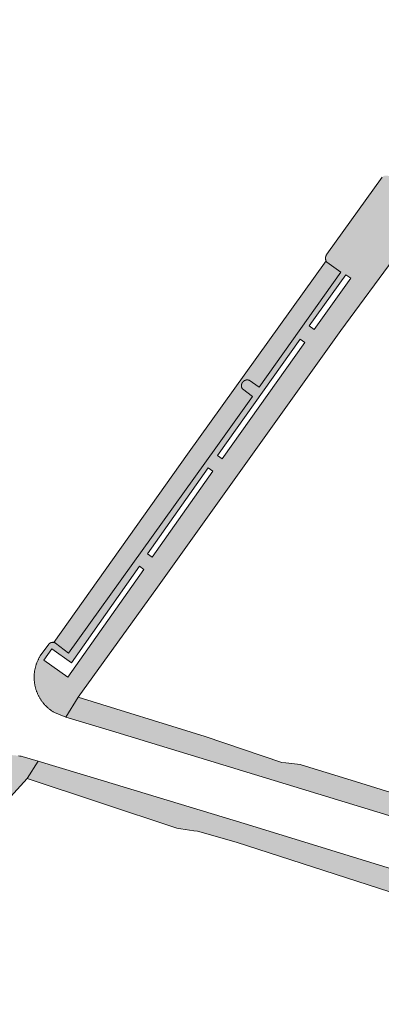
# Model space of a CAD drawing. Extents: x 97094 to 109644, y 463509 to 471969.
# Tile 283 of 362: x 104201 to 104235, y 469157 to 469250. Entities that reach past the tile are written whole.
import ezdxf

# ---------------------------------------------------------------- set-up
doc = ezdxf.new("R2010")
doc.units = 0
doc.layers.add('109 Onkruidbestrijding elementen', color=6, linetype='Continuous', lineweight=20, true_color=0xff00ff)

msp = doc.modelspace()

# ---------------------------------------------------------------- hatches: boundary and pattern name
at = {"layer": '109 Onkruidbestrijding elementen', "true_color": 0xff00ff}
h = msp.add_hatch(color=6, dxfattribs=at)
h.paths.add_polyline_path([(104250.137, 469247.983), (104251.437, 469249.823), (104251.287, 469249.848), (104251.136, 469249.871), (104250.985, 469249.891), (104250.834, 469249.909), (104250.683, 469249.924), (104250.531, 469249.936), (104250.379, 469249.946), (104250.227, 469249.954), (104250.074, 469249.958), (104249.922, 469249.96), (104249.77, 469249.96), (104249.618, 469249.957), (104249.465, 469249.951), (104249.313, 469249.943), (104249.161, 469249.932), (104249.01, 469249.919), (104248.858, 469249.903), (104248.707, 469249.884), (104248.556, 469249.863), (104248.406, 469249.84), (104248.256, 469249.813), (104248.106, 469249.785), (104247.957, 469249.753), (104247.809, 469249.719), (104247.661, 469249.683), (104247.514, 469249.644), (104247.367, 469249.603), (104247.221, 469249.559), (104247.076, 469249.513), (104246.932, 469249.464), (104246.789, 469249.414), (104246.647, 469249.362), (104246.505, 469249.308), (104246.365, 469249.251), (104246.225, 469249.192), (104246.087, 469249.13), (104245.95, 469249.066), (104245.813, 469249), (104245.678, 469248.931), (104245.544, 469248.86), (104245.412, 469248.787), (104245.28, 469248.711), (104245.15, 469248.633), (104245.022, 469248.554), (104244.894, 469248.471), (104244.768, 469248.387), (104244.644, 469248.301), (104244.521, 469248.212), (104244.4, 469248.121), (104244.28, 469248.029), (104244.162, 469247.934), (104244.045, 469247.837), (104243.93, 469247.739), (104243.817, 469247.638), (104243.705, 469247.535), (104243.596, 469247.431), (104243.488, 469247.324), (104243.381, 469247.216), (104243.277, 469247.106), (104243.175, 469246.994), (104243.075, 469246.881), (104242.976, 469246.766), (104242.88, 469246.649), (104242.785, 469246.531), (104242.693, 469246.41), (104242.602, 469246.289), (104242.514, 469246.166), (104242.428, 469246.041), (104241.796, 469245.054), (104241.792, 469245.046), (104241.788, 469245.037), (104241.785, 469245.029), (104241.781, 469245.02), (104241.778, 469245.012), (104241.775, 469245.003), (104241.772, 469244.995), (104241.769, 469244.986), (104241.767, 469244.977), (104241.764, 469244.968), (104241.762, 469244.96), (104241.759, 469244.951), (104241.757, 469244.942), (104241.755, 469244.933), (104241.754, 469244.924), (104241.752, 469244.915), (104241.75, 469244.906), (104241.749, 469244.897), (104241.748, 469244.888), (104241.747, 469244.879), (104241.746, 469244.87), (104241.745, 469244.86), (104241.745, 469244.851), (104241.744, 469244.842), (104241.744, 469244.833), (104241.744, 469244.824), (104241.744, 469244.815), (104241.744, 469244.806), (104241.745, 469244.796), (104241.745, 469244.787), (104241.746, 469244.778), (104241.747, 469244.769), (104241.748, 469244.76), (104241.749, 469244.751), (104241.75, 469244.742), (104241.751, 469244.733), (104241.753, 469244.724), (104241.755, 469244.715), (104241.757, 469244.706), (104241.759, 469244.697), (104241.761, 469244.688), (104241.763, 469244.679), (104241.766, 469244.67), (104241.768, 469244.662), (104241.771, 469244.653), (104241.774, 469244.644), (104241.777, 469244.636), (104241.781, 469244.627), (104241.784, 469244.619), (104241.787, 469244.61), (104241.791, 469244.602), (104241.795, 469244.593), (104241.799, 469244.585), (104241.803, 469244.577), (104241.807, 469244.569), (104241.812, 469244.56), (104241.817, 469244.552), (104241.822, 469244.544), (104241.827, 469244.536), (104241.832, 469244.528), (104241.837, 469244.52), (104241.842, 469244.512), (104241.848, 469244.504), (104241.854, 469244.497), (104241.859, 469244.489), (104241.865, 469244.482), (104241.871, 469244.474), (104241.878, 469244.467), (104241.884, 469244.46), (104241.89, 469244.453), (104241.897, 469244.446), (104241.904, 469244.439), (104241.91, 469244.433), (104241.917, 469244.426), (104241.924, 469244.42), (104241.931, 469244.413), (104241.939, 469244.407), (104241.946, 469244.401), (104243.147, 469243.524), (104236.591, 469234.294), (104235.403, 469235.159), (104235.395, 469235.164), (104235.386, 469235.17), (104235.378, 469235.175), (104235.369, 469235.18), (104235.36, 469235.184), (104235.351, 469235.189), (104235.343, 469235.194), (104235.334, 469235.198), (104235.325, 469235.202), (104235.316, 469235.206), (104235.306, 469235.21), (104235.297, 469235.214), (104235.288, 469235.217), (104235.279, 469235.221), (104235.269, 469235.224), (104235.26, 469235.227), (104235.25, 469235.23), (104235.241, 469235.233), (104235.231, 469235.235), (104235.221, 469235.238), (104235.212, 469235.24), (104235.202, 469235.242), (104235.192, 469235.244), (104235.182, 469235.246), (104235.173, 469235.247), (104235.163, 469235.249), (104235.153, 469235.25), (104235.143, 469235.251), (104235.133, 469235.252), (104235.123, 469235.253), (104235.114, 469235.253), (104235.104, 469235.253), (104235.095, 469235.253), (104235.085, 469235.253), (104235.075, 469235.253), (104235.066, 469235.253), (104235.056, 469235.252), (104235.047, 469235.252), (104235.037, 469235.251), (104235.027, 469235.25), (104235.018, 469235.249), (104235.008, 469235.247), (104234.999, 469235.246), (104234.989, 469235.244), (104234.98, 469235.242), (104234.971, 469235.24), (104234.961, 469235.238), (104234.952, 469235.236), (104234.943, 469235.233), (104234.933, 469235.231), (104234.924, 469235.228), (104234.915, 469235.225), (104234.906, 469235.222), (104234.897, 469235.219), (104234.888, 469235.215), (104234.879, 469235.212), (104234.87, 469235.208), (104234.861, 469235.204), (104234.852, 469235.2), (104234.844, 469235.196), (104234.835, 469235.192), (104234.827, 469235.188), (104234.818, 469235.183), (104234.81, 469235.178), (104234.801, 469235.173), (104234.793, 469235.168), (104234.785, 469235.163), (104234.777, 469235.158), (104234.769, 469235.153), (104234.761, 469235.147), (104234.753, 469235.141), (104234.746, 469235.136), (104234.738, 469235.13), (104234.731, 469235.123), (104234.723, 469235.117), (104234.716, 469235.111), (104234.709, 469235.105), (104234.702, 469235.098), (104229.485, 469227.828), (104229.479, 469227.819), (104229.473, 469227.81), (104229.467, 469227.801), (104229.461, 469227.791), (104229.455, 469227.782), (104229.45, 469227.772), (104229.444, 469227.763), (104229.439, 469227.753), (104229.434, 469227.743), (104229.429, 469227.734), (104229.425, 469227.724), (104229.42, 469227.714), (104229.416, 469227.704), (104229.412, 469227.693), (104229.408, 469227.683), (104229.404, 469227.673), (104229.4, 469227.663), (104229.397, 469227.652), (104229.394, 469227.642), (104229.391, 469227.631), (104229.388, 469227.621), (104229.385, 469227.61), (104229.382, 469227.599), (104229.38, 469227.589), (104229.378, 469227.578), (104229.376, 469227.567), (104229.374, 469227.556), (104229.372, 469227.546), (104229.371, 469227.535), (104229.37, 469227.524), (104229.368, 469227.513), (104229.368, 469227.502), (104229.367, 469227.491), (104229.366, 469227.48), (104229.366, 469227.469), (104229.366, 469227.458), (104229.366, 469227.447), (104229.366, 469227.436), (104229.366, 469227.425), (104229.367, 469227.414), (104229.368, 469227.403), (104229.368, 469227.393), (104229.37, 469227.382), (104229.371, 469227.371), (104229.372, 469227.36), (104229.374, 469227.349), (104229.376, 469227.338), (104229.378, 469227.327), (104229.38, 469227.317), (104229.382, 469227.306), (104229.385, 469227.295), (104229.388, 469227.285), (104229.391, 469227.274), (104229.394, 469227.264), (104229.397, 469227.253), (104229.401, 469227.243), (104229.404, 469227.232), (104229.408, 469227.222), (104229.412, 469227.212), (104229.416, 469227.202), (104229.421, 469227.191), (104229.425, 469227.181), (104229.43, 469227.171), (104229.435, 469227.161), (104229.441, 469227.151), (104229.446, 469227.141), (104229.451, 469227.131), (104229.457, 469227.122), (104229.463, 469227.112), (104229.469, 469227.103), (104229.475, 469227.093), (104229.482, 469227.084), (104229.488, 469227.075), (104229.495, 469227.066), (104230.797, 469226.125), (104223.096, 469215.281), (104222.165, 469215.939), (104222.156, 469215.942), (104222.148, 469215.945), (104222.139, 469215.948), (104222.131, 469215.95), (104222.122, 469215.952), (104222.113, 469215.955), (104222.105, 469215.957), (104222.096, 469215.959), (104222.087, 469215.961), (104222.078, 469215.962), (104222.069, 469215.964), (104222.06, 469215.965), (104222.051, 469215.967), (104222.042, 469215.968), (104222.033, 469215.969), (104222.024, 469215.969), (104222.015, 469215.97), (104222.006, 469215.971), (104221.997, 469215.971), (104221.988, 469215.971), (104221.979, 469215.971), (104221.97, 469215.971), (104221.961, 469215.971), (104221.952, 469215.97), (104221.943, 469215.97), (104221.934, 469215.969), (104221.925, 469215.968), (104221.916, 469215.967), (104221.908, 469215.966), (104221.899, 469215.965), (104221.89, 469215.964), (104221.881, 469215.962), (104221.872, 469215.96), (104221.863, 469215.958), (104221.854, 469215.956), (104221.846, 469215.954), (104221.837, 469215.952), (104221.828, 469215.949), (104221.82, 469215.947), (104221.811, 469215.944), (104221.802, 469215.941), (104221.794, 469215.938), (104221.786, 469215.935), (104221.777, 469215.932), (104221.769, 469215.928), (104221.761, 469215.925), (104221.752, 469215.921), (104221.744, 469215.917), (104221.736, 469215.913), (104221.728, 469215.909), (104221.72, 469215.905), (104221.712, 469215.901), (104221.704, 469215.896), (104221.697, 469215.891), (104221.689, 469215.887), (104221.681, 469215.882), (104221.674, 469215.877), (104221.666, 469215.872), (104221.659, 469215.866), (104221.652, 469215.861), (104221.645, 469215.856), (104221.638, 469215.85), (104221.631, 469215.844), (104221.624, 469215.838), (104221.617, 469215.833), (104221.61, 469215.826), (104221.604, 469215.82), (104221.597, 469215.814), (104221.591, 469215.808), (104221.585, 469215.801), (104221.579, 469215.795), (104221.573, 469215.788), (104221.567, 469215.781), (104221.561, 469215.774), (104221.555, 469215.767), (104221.55, 469215.76), (104221.544, 469215.753), (104221.539, 469215.746), (104221.533, 469215.738), (104221.528, 469215.731), (104221.523, 469215.723), (104221.519, 469215.716), (104221.514, 469215.708), (104221.509, 469215.7), (104221.505, 469215.693), (104221.5, 469215.685), (104221.496, 469215.677), (104221.492, 469215.669), (104221.488, 469215.661), (104221.484, 469215.652), (104221.481, 469215.644), (104221.477, 469215.636), (104221.474, 469215.628), (104221.47, 469215.619), (104221.467, 469215.611), (104221.464, 469215.602), (104221.461, 469215.594), (104221.459, 469215.585), (104221.456, 469215.576), (104221.454, 469215.568), (104221.452, 469215.559), (104221.449, 469215.55), (104221.447, 469215.541), (104221.446, 469215.533), (104221.444, 469215.524), (104221.442, 469215.515), (104221.441, 469215.506), (104221.44, 469215.497), (104221.439, 469215.488), (104221.438, 469215.479), (104221.437, 469215.47), (104221.436, 469215.461), (104221.436, 469215.452), (104221.435, 469215.443), (104221.435, 469215.434), (104221.435, 469215.425), (104221.435, 469215.416), (104221.435, 469215.407), (104221.436, 469215.398), (104221.436, 469215.389), (104221.437, 469215.38), (104221.438, 469215.371), (104221.439, 469215.362), (104221.44, 469215.353), (104221.441, 469215.344), (104221.442, 469215.335), (104221.444, 469215.327), (104221.446, 469215.318), (104221.448, 469215.309), (104221.45, 469215.3), (104221.452, 469215.291), (104221.454, 469215.283), (104221.457, 469215.274), (104221.459, 469215.265), (104221.462, 469215.257), (104221.465, 469215.248), (104221.468, 469215.24), (104221.471, 469215.231), (104221.474, 469215.223), (104221.478, 469215.214), (104221.481, 469215.206), (104221.485, 469215.198), (104221.489, 469215.19), (104221.493, 469215.182), (104221.497, 469215.174), (104221.501, 469215.166), (104221.505, 469215.158), (104221.51, 469215.15), (104221.514, 469215.142), (104221.519, 469215.135), (104221.524, 469215.127), (104222.485, 469214.419), (104219.036, 469209.563), (104205.133, 469190.194), (104203.916, 469191.133), (104203.908, 469191.138), (104203.901, 469191.142), (104203.893, 469191.147), (104203.885, 469191.151), (104203.878, 469191.155), (104203.87, 469191.159), (104203.862, 469191.163), (104203.854, 469191.167), (104203.845, 469191.17), (104203.837, 469191.174), (104203.829, 469191.177), (104203.821, 469191.18), (104203.812, 469191.183), (104203.804, 469191.186), (104203.796, 469191.189), (104203.787, 469191.191), (104203.779, 469191.194), (104203.77, 469191.196), (104203.761, 469191.198), (104203.753, 469191.2), (104203.744, 469191.202), (104203.736, 469191.204), (104203.728, 469191.205), (104203.72, 469191.206), (104203.712, 469191.208), (104203.704, 469191.209), (104203.695, 469191.21), (104203.687, 469191.21), (104203.679, 469191.211), (104203.671, 469191.211), (104203.663, 469191.212), (104203.655, 469191.212), (104203.646, 469191.212), (104203.638, 469191.212), (104203.63, 469191.212), (104203.622, 469191.211), (104203.614, 469191.211), (104203.606, 469191.21), (104203.597, 469191.209), (104203.589, 469191.209), (104203.581, 469191.208), (104203.573, 469191.206), (104203.565, 469191.205), (104203.557, 469191.204), (104203.548, 469191.202), (104203.54, 469191.2), (104203.532, 469191.198), (104203.524, 469191.196), (104203.516, 469191.194), (104203.508, 469191.192), (104203.5, 469191.189), (104203.492, 469191.187), (104203.484, 469191.184), (104203.476, 469191.181), (104203.468, 469191.178), (104203.46, 469191.175), (104203.452, 469191.172), (104203.445, 469191.169), (104203.437, 469191.165), (104203.43, 469191.161), (104203.422, 469191.158), (104203.415, 469191.154), (104203.407, 469191.15), (104203.4, 469191.146), (104203.393, 469191.141), (104203.386, 469191.137), (104203.378, 469191.132), (104203.371, 469191.128), (104203.365, 469191.123), (104203.358, 469191.118), (104203.351, 469191.113), (104203.344, 469191.108), (104203.338, 469191.103), (104203.331, 469191.098), (104203.325, 469191.092), (104203.318, 469191.087), (104203.312, 469191.081), (104203.306, 469191.075), (104203.3, 469191.069), (104203.294, 469191.063), (104203.288, 469191.057), (104203.283, 469191.051), (104203.277, 469191.045), (104202.472, 469189.936), (104202.439, 469189.882), (104202.406, 469189.827), (104202.375, 469189.772), (104202.344, 469189.717), (104202.315, 469189.661), (104202.286, 469189.604), (104202.258, 469189.547), (104202.232, 469189.489), (104202.206, 469189.431), (104202.181, 469189.373), (104202.157, 469189.314), (104202.134, 469189.255), (104202.112, 469189.196), (104202.091, 469189.136), (104202.071, 469189.076), (104202.052, 469189.015), (104202.035, 469188.954), (104202.018, 469188.893), (104202.002, 469188.832), (104201.987, 469188.77), (104201.973, 469188.708), (104201.96, 469188.646), (104201.948, 469188.583), (104201.938, 469188.521), (104201.928, 469188.458), (104201.919, 469188.395), (104201.912, 469188.332), (104201.905, 469188.269), (104201.899, 469188.206), (104201.895, 469188.143), (104201.891, 469188.08), (104201.889, 469188.016), (104201.888, 469187.953), (104201.887, 469187.889), (104201.888, 469187.826), (104201.89, 469187.762), (104201.893, 469187.699), (104201.897, 469187.636), (104201.902, 469187.572), (104201.908, 469187.509), (104201.915, 469187.446), (104201.923, 469187.383), (104201.932, 469187.321), (104201.942, 469187.258), (104201.953, 469187.196), (104201.966, 469187.133), (104201.979, 469187.071), (104201.993, 469187.009), (104202.008, 469186.948), (104202.025, 469186.887), (104202.042, 469186.826), (104202.06, 469186.765), (104202.08, 469186.704), (104202.1, 469186.644), (104202.122, 469186.585), (104202.144, 469186.525), (104202.167, 469186.466), (104202.191, 469186.408), (104202.217, 469186.349), (104202.243, 469186.292), (104202.27, 469186.234), (104202.298, 469186.177), (104202.327, 469186.121), (104202.357, 469186.065), (104202.388, 469186.01), (104202.42, 469185.955), (104202.453, 469185.901), (104202.486, 469185.847), (104202.521, 469185.794), (104202.556, 469185.741), (104202.593, 469185.689), (104202.63, 469185.637), (104202.668, 469185.587), (104202.707, 469185.536), (104202.746, 469185.487), (104202.787, 469185.438), (104202.828, 469185.39), (104202.87, 469185.342), (104202.913, 469185.295), (104202.956, 469185.249), (104203.001, 469185.204), (104203.046, 469185.159), (104203.092, 469185.116), (104203.138, 469185.072), (104203.186, 469185.03), (104203.233, 469184.989), (104203.282, 469184.948), (104203.331, 469184.908), (104203.381, 469184.869), (104203.432, 469184.831), (104203.483, 469184.793), (104203.535, 469184.757), (104203.588, 469184.721), (104203.641, 469184.686), (104203.694, 469184.652), (104203.748, 469184.619), (104203.803, 469184.587), (104204.874, 469184.164), (104206.056, 469186.042), (104213.512, 469196.419), (104230.818, 469220.644), (104236.198, 469227.939), (104236.463, 469228.406), (104237.104, 469229.534), (104250.137, 469247.983)])
h.paths.add_polyline_path([(104218.749, 469207.371), (104213.025, 469199.251), (104212.572, 469199.571), (104218.296, 469207.691), (104218.749, 469207.371)])
h.paths.add_polyline_path([(104226.964, 469219.818), (104227.419, 469219.515), (104219.634, 469208.528), (104219.179, 469208.831), (104226.964, 469219.818)])
h.paths.add_polyline_path([(104243.887, 469243.796), (104242.209, 469244.966), (104242.937, 469246.009), (104245.142, 469244.471), (104237.568, 469233.612), (104237.04, 469233.979), (104243.887, 469243.796)])
h.paths.add_polyline_path([(104228.297, 469220.728), (104227.833, 469221.06), (104231.286, 469225.892), (104231.75, 469225.561), (104228.297, 469220.728)])
h.paths.add_polyline_path([(104202.803, 469189.513), (104203.556, 469190.583), (104205.412, 469189.278), (104211.82, 469198.388), (104212.242, 469198.091), (104205.081, 469187.91), (104202.803, 469189.513)])
for points in [[(104229.495, 469227.066), (104229.488, 469227.075), (104229.482, 469227.084), (104229.475, 469227.093), (104229.469, 469227.103), (104229.463, 469227.112), (104229.457, 469227.122), (104229.451, 469227.131), (104229.446, 469227.141), (104229.441, 469227.151), (104229.435, 469227.161), (104229.43, 469227.171), (104229.425, 469227.181), (104229.421, 469227.191), (104229.416, 469227.202), (104229.412, 469227.212), (104216.364, 469208.958), (104203.744, 469191.202), (104203.753, 469191.2), (104203.761, 469191.198), (104203.77, 469191.196), (104203.779, 469191.194), (104203.787, 469191.191), (104203.796, 469191.189), (104203.804, 469191.186), (104203.812, 469191.183), (104203.821, 469191.18), (104203.829, 469191.177), (104203.837, 469191.174), (104203.845, 469191.17), (104203.854, 469191.167), (104203.862, 469191.163), (104203.87, 469191.159), (104203.878, 469191.155), (104203.885, 469191.151), (104203.893, 469191.147), (104203.901, 469191.142), (104203.908, 469191.138), (104203.916, 469191.133), (104205.133, 469190.194), (104219.036, 469209.563), (104222.485, 469214.419), (104221.524, 469215.127), (104221.519, 469215.135), (104221.514, 469215.142), (104221.51, 469215.15), (104221.505, 469215.158), (104221.501, 469215.166), (104221.497, 469215.174), (104221.493, 469215.182), (104221.489, 469215.19), (104221.485, 469215.198), (104221.481, 469215.206), (104221.478, 469215.214), (104221.474, 469215.223), (104221.471, 469215.231), (104221.468, 469215.24), (104221.465, 469215.248), (104221.462, 469215.257), (104221.459, 469215.265), (104221.457, 469215.274), (104221.454, 469215.283), (104221.452, 469215.291), (104221.45, 469215.3), (104221.448, 469215.309), (104221.446, 469215.318), (104221.444, 469215.327), (104221.442, 469215.335), (104221.441, 469215.344), (104221.44, 469215.353), (104221.439, 469215.362), (104221.438, 469215.371), (104221.437, 469215.38), (104221.436, 469215.389), (104221.436, 469215.398), (104221.435, 469215.407), (104221.435, 469215.416), (104221.435, 469215.425), (104221.435, 469215.434), (104221.435, 469215.443), (104221.436, 469215.452), (104221.436, 469215.461), (104221.437, 469215.47), (104221.438, 469215.479), (104221.439, 469215.488), (104221.44, 469215.497), (104221.441, 469215.506), (104221.442, 469215.515), (104221.444, 469215.524), (104221.446, 469215.533), (104221.447, 469215.541), (104221.449, 469215.55), (104221.452, 469215.559), (104221.454, 469215.568), (104221.456, 469215.576), (104221.459, 469215.585), (104221.461, 469215.594), (104221.464, 469215.602), (104221.467, 469215.611), (104221.47, 469215.619), (104221.474, 469215.628), (104221.477, 469215.636), (104221.481, 469215.644), (104221.484, 469215.652), (104221.488, 469215.661), (104221.492, 469215.669), (104221.496, 469215.677), (104221.5, 469215.685), (104221.505, 469215.693), (104221.509, 469215.7), (104221.514, 469215.708), (104221.519, 469215.716), (104221.523, 469215.723), (104221.528, 469215.731), (104221.533, 469215.738), (104221.539, 469215.746), (104221.544, 469215.753), (104221.55, 469215.76), (104221.555, 469215.767), (104221.561, 469215.774), (104221.567, 469215.781), (104221.573, 469215.788), (104221.579, 469215.795), (104221.585, 469215.801), (104221.591, 469215.808), (104221.597, 469215.814), (104221.604, 469215.82), (104221.61, 469215.826), (104221.617, 469215.833), (104221.624, 469215.838), (104221.631, 469215.844), (104221.638, 469215.85), (104221.645, 469215.856), (104221.652, 469215.861), (104221.659, 469215.866), (104221.666, 469215.872), (104221.674, 469215.877), (104221.681, 469215.882), (104221.689, 469215.887), (104221.697, 469215.891), (104221.704, 469215.896), (104221.712, 469215.901), (104221.72, 469215.905), (104221.728, 469215.909), (104221.736, 469215.913), (104221.744, 469215.917), (104221.752, 469215.921), (104221.761, 469215.925), (104221.769, 469215.928), (104221.777, 469215.932), (104221.786, 469215.935), (104221.794, 469215.938), (104221.802, 469215.941), (104221.811, 469215.944), (104221.82, 469215.947), (104221.828, 469215.949), (104221.837, 469215.952), (104221.846, 469215.954), (104221.854, 469215.956), (104221.863, 469215.958), (104221.872, 469215.96), (104221.881, 469215.962), (104221.89, 469215.964), (104221.899, 469215.965), (104221.908, 469215.966), (104221.916, 469215.967), (104221.925, 469215.968), (104221.934, 469215.969), (104221.943, 469215.97), (104221.952, 469215.97), (104221.961, 469215.971), (104221.97, 469215.971), (104221.979, 469215.971), (104221.988, 469215.971), (104221.997, 469215.971), (104222.006, 469215.971), (104222.015, 469215.97), (104222.024, 469215.969), (104222.033, 469215.969), (104222.042, 469215.968), (104222.051, 469215.967), (104222.06, 469215.965), (104222.069, 469215.964), (104222.078, 469215.962), (104222.087, 469215.961), (104222.096, 469215.959), (104222.105, 469215.957), (104222.113, 469215.955), (104222.122, 469215.952), (104222.131, 469215.95), (104222.139, 469215.948), (104222.148, 469215.945), (104222.156, 469215.942), (104222.165, 469215.939), (104223.096, 469215.281), (104230.797, 469226.125), (104229.495, 469227.066)], [(104295.048, 469159.598), (104295.312, 469162.513), (104294.943, 469161.727), (104294.544, 469161.391), (104294.092, 469161.23), (104293.21, 469161.111), (104291.902, 469161.077), (104287.107, 469161.392), (104284.855, 469161.554), (104280.133, 469162.908), (104276.31, 469164.1), (104272.691, 469165.371), (104271.168, 469165.906), (104270.179, 469166.254), (104268.774, 469166.684), (104265.135, 469167.816), (104231.782, 469178.213), (104227.076, 469179.648), (104227.008, 469179.669), (104225.614, 469179.84), (104225.232, 469179.887), (104218.023, 469182.336), (104206.056, 469186.042), (104204.874, 469184.164), (104209.602, 469182.723), (104227.524, 469177.262), (104249.449, 469170.566), (104271.69, 469163.755), (104275.429, 469162.549), (104280.25, 469161.138), (104283.282, 469160.273), (104284.873, 469159.992), (104286.254, 469159.784), (104289.439, 469159.657), (104291.811, 469159.524), (104292.408, 469159.49), (104293.803, 469159.395), (104294.785, 469159.526), (104295.048, 469159.598)], [(104294.598, 469154.623), (104293.213, 469154.694), (104291.615, 469154.795), (104285.56, 469155.18), (104283.53, 469155.342), (104281.837, 469155.718), (104280.666, 469156.015), (104277.89, 469156.927), (104267.442, 469160.093), (104245.993, 469166.631), (104221.999, 469174.03), (104208.197, 469178.203), (104202.253, 469180), (104201.23, 469178.374), (104208.149, 469176.065), (104215.359, 469173.666), (104215.73, 469173.611), (104216.947, 469173.432), (104217.28, 469173.383), (104220.94, 469172.356), (104235.44, 469167.675), (104262.838, 469159.426), (104277.018, 469155.007), (104277.092, 469154.984), (104277.959, 469154.76), (104278.689, 469154.571), (104282.424, 469153.811), (104285.907, 469153.269), (104290.565, 469152.996), (104294.227, 469152.782), (104294.418, 469152.636), (104294.598, 469154.623)]]:
    msp.add_hatch(color=6, dxfattribs=at).paths.add_polyline_path(points)
h = msp.add_hatch(color=6, dxfattribs=at)
h.paths.add_polyline_path([(104160.358, 469132.241), (104160.196, 469132.973), (104160.816, 469133.928), (104164.94, 469138.503), (104192.163, 469168.417), (104201.23, 469178.374), (104202.253, 469180), (104200.772, 469180.436), (104200.653, 469180.46), (104200.533, 469180.481), (104200.414, 469180.501), (104200.293, 469180.518), (104200.173, 469180.533), (104200.052, 469180.547), (104199.932, 469180.558), (104199.81, 469180.568), (104199.689, 469180.575), (104199.568, 469180.581), (104199.447, 469180.584), (104199.325, 469180.585), (104199.204, 469180.584), (104199.083, 469180.582), (104198.961, 469180.577), (104198.84, 469180.57), (104198.719, 469180.561), (104198.598, 469180.55), (104198.477, 469180.537), (104198.357, 469180.522), (104198.237, 469180.506), (104198.117, 469180.487), (104197.997, 469180.466), (104197.878, 469180.443), (104197.759, 469180.418), (104197.641, 469180.391), (104197.523, 469180.362), (104197.405, 469180.331), (104197.288, 469180.298), (104197.172, 469180.263), (104197.056, 469180.227), (104196.941, 469180.188), (104196.827, 469180.147), (104196.713, 469180.105), (104196.6, 469180.061), (104196.488, 469180.014), (104196.377, 469179.966), (104196.266, 469179.916), (104196.156, 469179.864), (104196.047, 469179.811), (104195.939, 469179.755), (104195.832, 469179.698), (104195.726, 469179.639), (104195.621, 469179.578), (104195.517, 469179.515), (104195.414, 469179.451), (104195.312, 469179.385), (104195.212, 469179.317), (104195.112, 469179.248), (104195.013, 469179.177), (104194.916, 469179.104), (104194.82, 469179.03), (104194.726, 469178.954), (104194.632, 469178.876), (104194.54, 469178.797), (104194.449, 469178.717), (104194.36, 469178.635), (104194.272, 469178.551), (104194.185, 469178.466), (104193.227, 469177.486), (104193.222, 469177.48), (104193.216, 469177.474), (104193.211, 469177.468), (104193.206, 469177.462), (104193.201, 469177.456), (104193.196, 469177.45), (104193.191, 469177.443), (104193.186, 469177.437), (104193.182, 469177.43), (104193.177, 469177.424), (104193.173, 469177.417), (104193.168, 469177.41), (104193.164, 469177.403), (104193.16, 469177.396), (104193.156, 469177.39), (104193.152, 469177.383), (104193.149, 469177.375), (104193.145, 469177.368), (104193.141, 469177.361), (104193.138, 469177.354), (104193.135, 469177.347), (104193.132, 469177.339), (104193.129, 469177.332), (104193.126, 469177.324), (104193.123, 469177.317), (104193.12, 469177.309), (104193.118, 469177.302), (104193.116, 469177.294), (104193.113, 469177.286), (104193.111, 469177.279), (104193.109, 469177.271), (104193.107, 469177.263), (104193.106, 469177.255), (104193.104, 469177.247), (104193.103, 469177.24), (104193.101, 469177.232), (104193.1, 469177.224), (104193.099, 469177.216), (104193.098, 469177.208), (104193.097, 469177.2), (104193.096, 469177.192), (104193.096, 469177.184), (104193.095, 469177.176), (104193.095, 469177.168), (104193.095, 469177.16), (104193.095, 469177.152), (104193.095, 469177.144), (104193.095, 469177.136), (104193.096, 469177.128), (104193.096, 469177.12), (104193.097, 469177.112), (104193.098, 469177.104), (104193.098, 469177.096), (104193.1, 469177.088), (104193.101, 469177.08), (104193.102, 469177.072), (104193.103, 469177.065), (104193.105, 469177.057), (104193.107, 469177.049), (104193.108, 469177.041), (104193.11, 469177.033), (104193.112, 469177.026), (104193.115, 469177.018), (104193.117, 469177.01), (104193.119, 469177.003), (104193.122, 469176.995), (104193.125, 469176.988), (104193.128, 469176.98), (104193.13, 469176.973), (104193.134, 469176.965), (104193.137, 469176.958), (104193.14, 469176.951), (104193.144, 469176.943), (104193.147, 469176.936), (104193.151, 469176.929), (104193.155, 469176.922), (104193.158, 469176.915), (104193.162, 469176.908), (104193.167, 469176.901), (104193.171, 469176.895), (104193.175, 469176.888), (104193.18, 469176.881), (104193.184, 469176.875), (104193.189, 469176.868), (104193.194, 469176.862), (104193.199, 469176.855), (104193.204, 469176.849), (104193.209, 469176.843), (104193.214, 469176.837), (104194.484, 469175.711), (104184.105, 469164.465), (104174.625, 469154.248), (104173.679, 469155.092), (104173.673, 469155.096), (104173.667, 469155.099), (104173.661, 469155.103), (104173.656, 469155.106), (104173.65, 469155.11), (104173.643, 469155.113), (104173.637, 469155.116), (104173.631, 469155.119), (104173.625, 469155.122), (104173.619, 469155.125), (104173.612, 469155.128), (104173.606, 469155.13), (104173.6, 469155.133), (104173.593, 469155.135), (104173.587, 469155.137), (104173.58, 469155.14), (104173.574, 469155.142), (104173.567, 469155.144), (104173.56, 469155.146), (104173.554, 469155.147), (104173.547, 469155.149), (104173.54, 469155.15), (104173.534, 469155.152), (104173.527, 469155.153), (104173.52, 469155.154), (104173.513, 469155.156), (104173.507, 469155.157), (104173.5, 469155.157), (104173.493, 469155.158), (104173.486, 469155.159), (104173.479, 469155.159), (104173.472, 469155.16), (104173.466, 469155.16), (104173.459, 469155.16), (104173.452, 469155.16), (104173.445, 469155.16), (104173.438, 469155.16), (104173.431, 469155.16), (104173.424, 469155.16), (104173.417, 469155.159), (104173.411, 469155.159), (104173.404, 469155.158), (104173.397, 469155.157), (104173.39, 469155.156), (104173.383, 469155.155), (104173.377, 469155.154), (104173.37, 469155.153), (104173.363, 469155.151), (104173.356, 469155.15), (104173.35, 469155.148), (104173.343, 469155.146), (104173.336, 469155.145), (104173.33, 469155.143), (104173.323, 469155.141), (104173.317, 469155.139), (104173.31, 469155.136), (104173.304, 469155.134), (104173.297, 469155.131), (104173.291, 469155.129), (104173.285, 469155.126), (104173.278, 469155.123), (104173.272, 469155.121), (104173.266, 469155.118), (104173.26, 469155.115), (104173.254, 469155.111), (104173.248, 469155.108), (104173.242, 469155.105), (104173.236, 469155.101), (104173.23, 469155.098), (104173.224, 469155.094), (104173.218, 469155.09), (104173.213, 469155.086), (104173.207, 469155.082), (104173.201, 469155.078), (104173.196, 469155.074), (104173.19, 469155.07), (104173.185, 469155.066), (104173.18, 469155.061), (104173.175, 469155.057), (104173.17, 469155.052), (104173.164, 469155.047), (104173.159, 469155.043), (104173.155, 469155.038), (104173.15, 469155.033), (104173.145, 469155.028), (104173.14, 469155.023), (104173.136, 469155.018), (104173.131, 469155.013), (104173.127, 469155.007), (104173.123, 469155.002), (104173.118, 469154.997), (104173.114, 469154.991), (104173.11, 469154.986), (104173.106, 469154.98), (104173.102, 469154.974), (104173.099, 469154.968), (104173.095, 469154.963), (104173.091, 469154.957), (104173.088, 469154.951), (104173.085, 469154.945), (104173.081, 469154.939), (104173.078, 469154.933), (104173.075, 469154.927), (104173.072, 469154.92), (104173.069, 469154.914), (104173.066, 469154.908), (104173.064, 469154.901), (104173.061, 469154.895), (104173.059, 469154.889), (104173.056, 469154.882), (104173.054, 469154.876), (104173.052, 469154.869), (104173.05, 469154.863), (104173.048, 469154.856), (104173.046, 469154.849), (104173.045, 469154.843), (104173.043, 469154.836), (104173.042, 469154.829), (104173.04, 469154.823), (104173.039, 469154.816), (104173.038, 469154.809), (104173.037, 469154.802), (104173.036, 469154.795), (104173.035, 469154.789), (104173.034, 469154.782), (104173.034, 469154.775), (104173.033, 469154.768), (104173.033, 469154.761), (104173.033, 469154.754), (104173.033, 469154.747), (104173.032, 469154.741), (104173.033, 469154.734), (104173.033, 469154.727), (104173.033, 469154.72), (104173.034, 469154.713), (104173.034, 469154.706), (104173.035, 469154.699), (104173.036, 469154.693), (104173.036, 469154.686), (104173.037, 469154.679), (104173.039, 469154.672), (104173.04, 469154.665), (104173.041, 469154.659), (104173.042, 469154.652), (104173.044, 469154.645), (104173.046, 469154.639), (104173.047, 469154.632), (104173.049, 469154.625), (104173.051, 469154.619), (104173.053, 469154.612), (104173.056, 469154.606), (104173.058, 469154.599), (104173.06, 469154.593), (104173.063, 469154.586), (104173.066, 469154.58), (104173.068, 469154.574), (104173.071, 469154.567), (104173.074, 469154.561), (104173.077, 469154.555), (104173.08, 469154.549), (104173.083, 469154.543), (104173.087, 469154.537), (104173.09, 469154.531), (104173.094, 469154.525), (104173.097, 469154.519), (104173.101, 469154.513), (104173.105, 469154.508), (104173.109, 469154.502), (104173.113, 469154.497), (104173.117, 469154.491), (104174.053, 469153.632), (104158.314, 469136.671), (104157.193, 469137.643), (104157.184, 469137.649), (104157.176, 469137.654), (104157.167, 469137.66), (104157.158, 469137.665), (104157.149, 469137.67), (104157.14, 469137.675), (104157.131, 469137.68), (104157.122, 469137.684), (104157.113, 469137.689), (104157.104, 469137.693), (104157.094, 469137.697), (104157.085, 469137.701), (104157.075, 469137.705), (104157.065, 469137.708), (104157.056, 469137.712), (104157.046, 469137.715), (104157.037, 469137.718), (104157.029, 469137.72), (104157.02, 469137.723), (104157.011, 469137.725), (104157.002, 469137.727), (104156.993, 469137.729), (104156.984, 469137.73), (104156.976, 469137.732), (104156.967, 469137.734), (104156.958, 469137.735), (104156.949, 469137.736), (104156.94, 469137.737), (104156.931, 469137.738), (104156.922, 469137.739), (104156.913, 469137.739), (104156.903, 469137.74), (104156.894, 469137.74), (104156.885, 469137.74), (104156.876, 469137.74), (104156.867, 469137.74), (104156.858, 469137.739), (104156.849, 469137.739), (104156.84, 469137.738), (104156.831, 469137.737), (104156.822, 469137.736), (104156.813, 469137.735), (104156.804, 469137.734), (104156.795, 469137.733), (104156.786, 469137.731), (104156.777, 469137.729), (104156.768, 469137.727), (104156.76, 469137.725), (104156.751, 469137.723), (104156.742, 469137.721), (104156.733, 469137.718), (104156.725, 469137.716), (104156.716, 469137.713), (104156.707, 469137.71), (104156.699, 469137.707), (104156.69, 469137.704), (104156.682, 469137.701), (104156.674, 469137.697), (104156.665, 469137.694), (104156.657, 469137.69), (104156.649, 469137.686), (104156.641, 469137.682), (104156.633, 469137.678), (104156.625, 469137.674), (104156.617, 469137.669), (104156.609, 469137.665), (104156.601, 469137.66), (104156.593, 469137.655), (104156.586, 469137.65), (104156.578, 469137.645), (104156.571, 469137.64), (104156.563, 469137.635), (104156.556, 469137.629), (104156.549, 469137.624), (104156.542, 469137.618), (104156.222, 469137.229), (104156.162, 469137.146), (104156.104, 469137.061), (104156.047, 469136.976), (104155.992, 469136.89), (104155.937, 469136.803), (104155.885, 469136.715), (104155.834, 469136.626), (104155.784, 469136.536), (104155.736, 469136.446), (104155.689, 469136.354), (104155.644, 469136.262), (104155.6, 469136.169), (104155.558, 469136.076), (104155.518, 469135.982), (104155.479, 469135.887), (104155.442, 469135.791), (104155.406, 469135.695), (104155.372, 469135.598), (104155.339, 469135.501), (104155.308, 469135.403), (104155.279, 469135.305), (104155.251, 469135.206), (104155.225, 469135.107), (104155.201, 469135.008), (104155.178, 469134.908), (104155.157, 469134.807), (104155.137, 469134.707), (104155.12, 469134.606), (104155.103, 469134.504), (104155.089, 469134.403), (104155.076, 469134.301), (104155.065, 469134.199), (104155.056, 469134.097), (104155.048, 469133.995), (104155.042, 469133.892), (104155.038, 469133.79), (104155.036, 469133.687), (104155.035, 469133.585), (104155.036, 469133.482), (104155.038, 469133.38), (104155.043, 469133.277), (104155.048, 469133.175), (104155.056, 469133.073), (104155.065, 469132.971), (104155.077, 469132.869), (104155.089, 469132.767), (104155.104, 469132.665), (104155.12, 469132.564), (104155.138, 469132.463), (104155.157, 469132.362), (104155.178, 469132.262), (104155.201, 469132.162), (104155.225, 469132.062), (104155.251, 469131.963), (104155.279, 469131.865), (104155.309, 469131.766), (104155.339, 469131.669), (104155.372, 469131.571), (104155.406, 469131.475), (104155.442, 469131.379), (104155.479, 469131.283), (104155.518, 469131.188), (104155.559, 469131.094), (104155.601, 469131), (104155.645, 469130.908), (104155.69, 469130.816), (104155.737, 469130.724), (104155.785, 469130.634), (104155.834, 469130.544), (104155.886, 469130.455), (104155.938, 469130.367), (104155.992, 469130.28), (104156.048, 469130.194), (104156.105, 469130.109), (104156.163, 469130.024), (104156.223, 469129.941), (104156.284, 469129.859), (104156.347, 469129.777), (104156.41, 469129.697), (104156.475, 469129.618), (104156.542, 469129.54), (104156.61, 469129.463), (104156.679, 469129.387), (104156.749, 469129.312), (104156.82, 469129.239), (104156.893, 469129.166), (104156.967, 469129.095), (104157.042, 469129.025), (104157.118, 469128.957), (104157.195, 469128.889), (104157.274, 469128.823), (104157.353, 469128.758), (104157.434, 469128.695), (104158.916, 469130.375), (104160.358, 469132.241)])
h.paths.add_polyline_path([(104178.489, 469157.877), (104184.817, 469164.709), (104185.449, 469164.123), (104179.121, 469157.292), (104178.489, 469157.877)])
h.paths.add_polyline_path([(104193.789, 469177.264), (104194.59, 469178.129), (104196.653, 469176.218), (104186.381, 469165.129), (104185.749, 469165.715), (104195.22, 469175.939), (104193.789, 469177.264)])
h.paths.add_polyline_path([(104156.785, 469137.158), (104158.136, 469135.906), (104170.177, 469148.904), (104170.809, 469148.318), (104157.8, 469134.275), (104155.817, 469136.112), (104156.785, 469137.158)])
h.paths.add_polyline_path([(104177.511, 469156.822), (104178.144, 469156.236), (104171.621, 469149.195), (104170.989, 469149.781), (104177.511, 469156.822)])

# ---------------------------------------------------------------- linework, layer by layer
at = {"layer": '109 Onkruidbestrijding elementen', "color": 3, "true_color": 0x00ff00}
for points in [[(104234.702, 469235.098), (104229.485, 469227.828), (104229.479, 469227.819), (104229.473, 469227.81), (104229.467, 469227.801), (104229.461, 469227.791), (104229.455, 469227.782), (104229.45, 469227.772), (104229.444, 469227.763), (104229.439, 469227.753), (104229.434, 469227.743), (104229.429, 469227.734), (104229.425, 469227.724), (104229.42, 469227.714), (104229.416, 469227.704), (104229.412, 469227.693), (104229.408, 469227.683), (104229.404, 469227.673), (104229.4, 469227.663), (104229.397, 469227.652), (104229.394, 469227.642), (104229.391, 469227.631), (104229.388, 469227.621), (104229.385, 469227.61), (104229.382, 469227.599), (104229.38, 469227.589), (104229.378, 469227.578), (104229.376, 469227.567), (104229.374, 469227.556), (104229.372, 469227.546), (104229.371, 469227.535), (104229.37, 469227.524), (104229.368, 469227.513), (104229.368, 469227.502), (104229.367, 469227.491), (104229.366, 469227.48), (104229.366, 469227.469), (104229.366, 469227.458), (104229.366, 469227.447), (104229.366, 469227.436), (104229.366, 469227.425), (104229.367, 469227.414), (104229.368, 469227.403), (104229.368, 469227.393), (104229.37, 469227.382), (104229.371, 469227.371), (104229.372, 469227.36), (104229.374, 469227.349), (104229.376, 469227.338), (104229.378, 469227.327), (104229.38, 469227.317), (104229.382, 469227.306), (104229.385, 469227.295), (104229.388, 469227.285), (104229.391, 469227.274), (104229.394, 469227.264), (104229.397, 469227.253), (104229.401, 469227.243), (104229.404, 469227.232), (104229.408, 469227.222), (104229.412, 469227.212), (104229.416, 469227.202), (104229.421, 469227.191), (104229.425, 469227.181), (104229.43, 469227.171), (104229.435, 469227.161), (104229.441, 469227.151), (104229.446, 469227.141), (104229.451, 469227.131), (104229.457, 469227.122), (104229.463, 469227.112), (104229.469, 469227.103), (104229.475, 469227.093), (104229.482, 469227.084), (104229.488, 469227.075), (104229.495, 469227.066), (104230.797, 469226.125), (104223.096, 469215.281), (104222.165, 469215.939), (104222.156, 469215.942), (104222.148, 469215.945), (104222.139, 469215.948), (104222.131, 469215.95), (104222.122, 469215.952), (104222.113, 469215.955), (104222.105, 469215.957), (104222.096, 469215.959), (104222.087, 469215.961), (104222.078, 469215.962), (104222.069, 469215.964), (104222.06, 469215.965), (104222.051, 469215.967), (104222.042, 469215.968), (104222.033, 469215.969), (104222.024, 469215.969), (104222.015, 469215.97), (104222.006, 469215.971), (104221.997, 469215.971), (104221.988, 469215.971), (104221.979, 469215.971), (104221.97, 469215.971), (104221.961, 469215.971), (104221.952, 469215.97), (104221.943, 469215.97), (104221.934, 469215.969), (104221.925, 469215.968), (104221.916, 469215.967), (104221.908, 469215.966), (104221.899, 469215.965), (104221.89, 469215.964), (104221.881, 469215.962), (104221.872, 469215.96), (104221.863, 469215.958), (104221.854, 469215.956), (104221.846, 469215.954), (104221.837, 469215.952), (104221.828, 469215.949), (104221.82, 469215.947), (104221.811, 469215.944), (104221.802, 469215.941), (104221.794, 469215.938), (104221.786, 469215.935), (104221.777, 469215.932), (104221.769, 469215.928), (104221.761, 469215.925), (104221.752, 469215.921), (104221.744, 469215.917), (104221.736, 469215.913), (104221.728, 469215.909), (104221.72, 469215.905), (104221.712, 469215.901), (104221.704, 469215.896), (104221.697, 469215.891), (104221.689, 469215.887), (104221.681, 469215.882), (104221.674, 469215.877), (104221.666, 469215.872), (104221.659, 469215.866), (104221.652, 469215.861), (104221.645, 469215.856), (104221.638, 469215.85), (104221.631, 469215.844), (104221.624, 469215.838), (104221.617, 469215.833), (104221.61, 469215.826), (104221.604, 469215.82), (104221.597, 469215.814), (104221.591, 469215.808), (104221.585, 469215.801), (104221.579, 469215.795), (104221.573, 469215.788), (104221.567, 469215.781), (104221.561, 469215.774), (104221.555, 469215.767), (104221.55, 469215.76), (104221.544, 469215.753), (104221.539, 469215.746), (104221.533, 469215.738), (104221.528, 469215.731), (104221.523, 469215.723), (104221.519, 469215.716), (104221.514, 469215.708), (104221.509, 469215.7), (104221.505, 469215.693), (104221.5, 469215.685), (104221.496, 469215.677), (104221.492, 469215.669), (104221.488, 469215.661), (104221.484, 469215.652), (104221.481, 469215.644), (104221.477, 469215.636), (104221.474, 469215.628), (104221.47, 469215.619), (104221.467, 469215.611), (104221.464, 469215.602), (104221.461, 469215.594), (104221.459, 469215.585), (104221.456, 469215.576), (104221.454, 469215.568), (104221.452, 469215.559), (104221.449, 469215.55), (104221.447, 469215.541), (104221.446, 469215.533), (104221.444, 469215.524), (104221.442, 469215.515), (104221.441, 469215.506), (104221.44, 469215.497), (104221.439, 469215.488), (104221.438, 469215.479), (104221.437, 469215.47), (104221.436, 469215.461), (104221.436, 469215.452), (104221.435, 469215.443), (104221.435, 469215.434), (104221.435, 469215.425), (104221.435, 469215.416), (104221.435, 469215.407), (104221.436, 469215.398), (104221.436, 469215.389), (104221.437, 469215.38), (104221.438, 469215.371), (104221.439, 469215.362), (104221.44, 469215.353), (104221.441, 469215.344), (104221.442, 469215.335), (104221.444, 469215.327), (104221.446, 469215.318), (104221.448, 469215.309), (104221.45, 469215.3), (104221.452, 469215.291), (104221.454, 469215.283), (104221.457, 469215.274), (104221.459, 469215.265), (104221.462, 469215.257), (104221.465, 469215.248), (104221.468, 469215.24), (104221.471, 469215.231), (104221.474, 469215.223), (104221.478, 469215.214), (104221.481, 469215.206), (104221.485, 469215.198), (104221.489, 469215.19), (104221.493, 469215.182), (104221.497, 469215.174), (104221.501, 469215.166), (104221.505, 469215.158), (104221.51, 469215.15), (104221.514, 469215.142), (104221.519, 469215.135), (104221.524, 469215.127), (104222.485, 469214.419), (104219.036, 469209.563), (104205.133, 469190.194), (104203.916, 469191.133), (104203.908, 469191.138), (104203.901, 469191.142), (104203.893, 469191.147), (104203.885, 469191.151), (104203.878, 469191.155), (104203.87, 469191.159), (104203.862, 469191.163), (104203.854, 469191.167), (104203.845, 469191.17), (104203.837, 469191.174), (104203.829, 469191.177), (104203.821, 469191.18), (104203.812, 469191.183), (104203.804, 469191.186), (104203.796, 469191.189), (104203.787, 469191.191), (104203.779, 469191.194), (104203.77, 469191.196), (104203.761, 469191.198), (104203.753, 469191.2), (104203.744, 469191.202), (104203.736, 469191.204), (104203.728, 469191.205), (104203.72, 469191.206), (104203.712, 469191.208), (104203.704, 469191.209), (104203.695, 469191.21), (104203.687, 469191.21), (104203.679, 469191.211), (104203.671, 469191.211), (104203.663, 469191.212), (104203.655, 469191.212), (104203.646, 469191.212), (104203.638, 469191.212), (104203.63, 469191.212), (104203.622, 469191.211), (104203.614, 469191.211), (104203.606, 469191.21), (104203.597, 469191.209), (104203.589, 469191.209), (104203.581, 469191.208), (104203.573, 469191.206), (104203.565, 469191.205), (104203.557, 469191.204), (104203.548, 469191.202), (104203.54, 469191.2), (104203.532, 469191.198), (104203.524, 469191.196), (104203.516, 469191.194), (104203.508, 469191.192), (104203.5, 469191.189), (104203.492, 469191.187), (104203.484, 469191.184), (104203.476, 469191.181), (104203.468, 469191.178), (104203.46, 469191.175), (104203.452, 469191.172), (104203.445, 469191.169), (104203.437, 469191.165), (104203.43, 469191.161), (104203.422, 469191.158), (104203.415, 469191.154), (104203.407, 469191.15), (104203.4, 469191.146), (104203.393, 469191.141), (104203.386, 469191.137), (104203.378, 469191.132), (104203.371, 469191.128), (104203.365, 469191.123), (104203.358, 469191.118), (104203.351, 469191.113), (104203.344, 469191.108), (104203.338, 469191.103), (104203.331, 469191.098), (104203.325, 469191.092), (104203.318, 469191.087), (104203.312, 469191.081), (104203.306, 469191.075), (104203.3, 469191.069), (104203.294, 469191.063), (104203.288, 469191.057), (104203.283, 469191.051), (104203.277, 469191.045), (104202.472, 469189.936), (104202.439, 469189.882), (104202.406, 469189.827), (104202.375, 469189.772), (104202.344, 469189.717), (104202.315, 469189.661), (104202.286, 469189.604), (104202.258, 469189.547), (104202.232, 469189.489), (104202.206, 469189.431), (104202.181, 469189.373), (104202.157, 469189.314), (104202.134, 469189.255), (104202.112, 469189.196), (104202.091, 469189.136), (104202.071, 469189.076), (104202.052, 469189.015), (104202.035, 469188.954), (104202.018, 469188.893), (104202.002, 469188.832), (104201.987, 469188.77), (104201.973, 469188.708), (104201.96, 469188.646), (104201.948, 469188.583), (104201.938, 469188.521), (104201.928, 469188.458), (104201.919, 469188.395), (104201.912, 469188.332), (104201.905, 469188.269), (104201.899, 469188.206), (104201.895, 469188.143), (104201.891, 469188.08), (104201.889, 469188.016), (104201.888, 469187.953), (104201.887, 469187.889), (104201.888, 469187.826), (104201.89, 469187.762), (104201.893, 469187.699), (104201.897, 469187.636), (104201.902, 469187.572), (104201.908, 469187.509), (104201.915, 469187.446), (104201.923, 469187.383), (104201.932, 469187.321), (104201.942, 469187.258), (104201.953, 469187.196), (104201.966, 469187.133), (104201.979, 469187.071), (104201.993, 469187.009), (104202.008, 469186.948), (104202.025, 469186.887), (104202.042, 469186.826), (104202.06, 469186.765), (104202.08, 469186.704), (104202.1, 469186.644), (104202.122, 469186.585), (104202.144, 469186.525), (104202.167, 469186.466), (104202.191, 469186.408), (104202.217, 469186.349), (104202.243, 469186.292), (104202.27, 469186.234), (104202.298, 469186.177), (104202.327, 469186.121), (104202.357, 469186.065), (104202.388, 469186.01), (104202.42, 469185.955), (104202.453, 469185.901), (104202.486, 469185.847), (104202.521, 469185.794), (104202.556, 469185.741), (104202.593, 469185.689), (104202.63, 469185.637), (104202.668, 469185.587), (104202.707, 469185.536), (104202.746, 469185.487), (104202.787, 469185.438), (104202.828, 469185.39), (104202.87, 469185.342), (104202.913, 469185.295), (104202.956, 469185.249), (104203.001, 469185.204), (104203.046, 469185.159), (104203.092, 469185.116), (104203.138, 469185.072), (104203.186, 469185.03), (104203.233, 469184.989), (104203.282, 469184.948), (104203.331, 469184.908), (104203.381, 469184.869), (104203.432, 469184.831), (104203.483, 469184.793), (104203.535, 469184.757), (104203.588, 469184.721), (104203.641, 469184.686), (104203.694, 469184.652), (104203.748, 469184.619), (104203.803, 469184.587), (104204.874, 469184.164), (104206.056, 469186.042), (104213.512, 469196.419), (104230.818, 469220.644), (104236.198, 469227.939)], [(104265.135, 469167.816), (104231.782, 469178.213), (104227.076, 469179.648), (104227.008, 469179.669), (104225.614, 469179.84), (104225.232, 469179.887), (104218.023, 469182.336), (104206.056, 469186.042), (104204.874, 469184.164), (104209.602, 469182.723), (104227.524, 469177.262), (104249.449, 469170.566)], [(104192.163, 469168.417), (104201.23, 469178.374), (104202.253, 469180), (104200.772, 469180.436), (104200.653, 469180.46), (104200.533, 469180.481), (104200.414, 469180.501)], [(104277.89, 469156.927), (104267.442, 469160.093), (104245.993, 469166.631), (104221.999, 469174.03), (104208.197, 469178.203), (104202.253, 469180), (104201.23, 469178.374), (104208.149, 469176.065), (104215.359, 469173.666), (104215.73, 469173.611), (104216.947, 469173.432), (104217.28, 469173.383), (104220.94, 469172.356), (104235.44, 469167.675), (104262.838, 469159.426), (104277.018, 469155.007)]]:
    msp.add_lwpolyline(points, dxfattribs=at)
for points in [[(104229.495, 469227.066), (104229.488, 469227.075), (104229.482, 469227.084), (104229.475, 469227.093), (104229.469, 469227.103), (104229.463, 469227.112), (104229.457, 469227.122), (104229.451, 469227.131), (104229.446, 469227.141), (104229.441, 469227.151), (104229.435, 469227.161), (104229.43, 469227.171), (104229.425, 469227.181), (104229.421, 469227.191), (104229.416, 469227.202), (104229.412, 469227.212), (104216.364, 469208.958), (104203.744, 469191.202), (104203.753, 469191.2), (104203.761, 469191.198), (104203.77, 469191.196), (104203.779, 469191.194), (104203.787, 469191.191), (104203.796, 469191.189), (104203.804, 469191.186), (104203.812, 469191.183), (104203.821, 469191.18), (104203.829, 469191.177), (104203.837, 469191.174), (104203.845, 469191.17), (104203.854, 469191.167), (104203.862, 469191.163), (104203.87, 469191.159), (104203.878, 469191.155), (104203.885, 469191.151), (104203.893, 469191.147), (104203.901, 469191.142), (104203.908, 469191.138), (104203.916, 469191.133), (104205.133, 469190.194), (104219.036, 469209.563), (104222.485, 469214.419), (104221.524, 469215.127), (104221.519, 469215.135), (104221.514, 469215.142), (104221.51, 469215.15), (104221.505, 469215.158), (104221.501, 469215.166), (104221.497, 469215.174), (104221.493, 469215.182), (104221.489, 469215.19), (104221.485, 469215.198), (104221.481, 469215.206), (104221.478, 469215.214), (104221.474, 469215.223), (104221.471, 469215.231), (104221.468, 469215.24), (104221.465, 469215.248), (104221.462, 469215.257), (104221.459, 469215.265), (104221.457, 469215.274), (104221.454, 469215.283), (104221.452, 469215.291), (104221.45, 469215.3), (104221.448, 469215.309), (104221.446, 469215.318), (104221.444, 469215.327), (104221.442, 469215.335), (104221.441, 469215.344), (104221.44, 469215.353), (104221.439, 469215.362), (104221.438, 469215.371), (104221.437, 469215.38), (104221.436, 469215.389), (104221.436, 469215.398), (104221.435, 469215.407), (104221.435, 469215.416), (104221.435, 469215.425), (104221.435, 469215.434), (104221.435, 469215.443), (104221.436, 469215.452), (104221.436, 469215.461), (104221.437, 469215.47), (104221.438, 469215.479), (104221.439, 469215.488), (104221.44, 469215.497), (104221.441, 469215.506), (104221.442, 469215.515), (104221.444, 469215.524), (104221.446, 469215.533), (104221.447, 469215.541), (104221.449, 469215.55), (104221.452, 469215.559), (104221.454, 469215.568), (104221.456, 469215.576), (104221.459, 469215.585), (104221.461, 469215.594), (104221.464, 469215.602), (104221.467, 469215.611), (104221.47, 469215.619), (104221.474, 469215.628), (104221.477, 469215.636), (104221.481, 469215.644), (104221.484, 469215.652), (104221.488, 469215.661), (104221.492, 469215.669), (104221.496, 469215.677), (104221.5, 469215.685), (104221.505, 469215.693), (104221.509, 469215.7), (104221.514, 469215.708), (104221.519, 469215.716), (104221.523, 469215.723), (104221.528, 469215.731), (104221.533, 469215.738), (104221.539, 469215.746), (104221.544, 469215.753), (104221.55, 469215.76), (104221.555, 469215.767), (104221.561, 469215.774), (104221.567, 469215.781), (104221.573, 469215.788), (104221.579, 469215.795), (104221.585, 469215.801), (104221.591, 469215.808), (104221.597, 469215.814), (104221.604, 469215.82), (104221.61, 469215.826), (104221.617, 469215.833), (104221.624, 469215.838), (104221.631, 469215.844), (104221.638, 469215.85), (104221.645, 469215.856), (104221.652, 469215.861), (104221.659, 469215.866), (104221.666, 469215.872), (104221.674, 469215.877), (104221.681, 469215.882), (104221.689, 469215.887), (104221.697, 469215.891), (104221.704, 469215.896), (104221.712, 469215.901), (104221.72, 469215.905), (104221.728, 469215.909), (104221.736, 469215.913), (104221.744, 469215.917), (104221.752, 469215.921), (104221.761, 469215.925), (104221.769, 469215.928), (104221.777, 469215.932), (104221.786, 469215.935), (104221.794, 469215.938), (104221.802, 469215.941), (104221.811, 469215.944), (104221.82, 469215.947), (104221.828, 469215.949), (104221.837, 469215.952), (104221.846, 469215.954), (104221.854, 469215.956), (104221.863, 469215.958), (104221.872, 469215.96), (104221.881, 469215.962), (104221.89, 469215.964), (104221.899, 469215.965), (104221.908, 469215.966), (104221.916, 469215.967), (104221.925, 469215.968), (104221.934, 469215.969), (104221.943, 469215.97), (104221.952, 469215.97), (104221.961, 469215.971), (104221.97, 469215.971), (104221.979, 469215.971), (104221.988, 469215.971), (104221.997, 469215.971), (104222.006, 469215.971), (104222.015, 469215.97), (104222.024, 469215.969), (104222.033, 469215.969), (104222.042, 469215.968), (104222.051, 469215.967), (104222.06, 469215.965), (104222.069, 469215.964), (104222.078, 469215.962), (104222.087, 469215.961), (104222.096, 469215.959), (104222.105, 469215.957), (104222.113, 469215.955), (104222.122, 469215.952), (104222.131, 469215.95), (104222.139, 469215.948), (104222.148, 469215.945), (104222.156, 469215.942), (104222.165, 469215.939), (104223.096, 469215.281), (104230.797, 469226.125), (104229.495, 469227.066)], [(104228.297, 469220.728), (104227.833, 469221.06), (104231.286, 469225.892), (104231.75, 469225.561), (104228.297, 469220.728)], [(104226.964, 469219.818), (104227.419, 469219.515), (104219.634, 469208.528), (104219.179, 469208.831), (104226.964, 469219.818)], [(104218.749, 469207.371), (104213.025, 469199.251), (104212.572, 469199.571), (104218.296, 469207.691), (104218.749, 469207.371)], [(104202.803, 469189.513), (104203.556, 469190.583), (104205.412, 469189.278), (104211.82, 469198.388), (104212.242, 469198.091), (104205.081, 469187.91), (104202.803, 469189.513)]]:
    msp.add_lwpolyline(points, close=True, dxfattribs=at)

doc.saveas('drawing.dxf')
